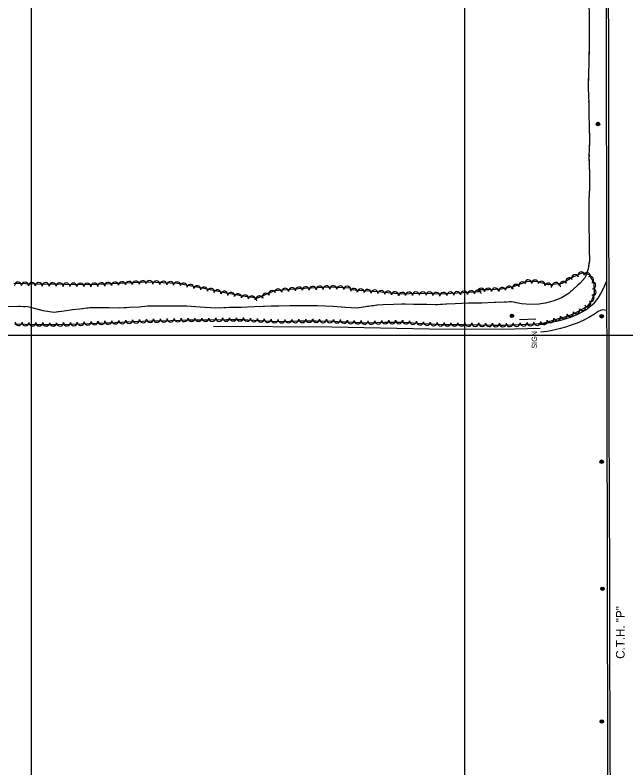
# Model space of a CAD drawing. Extents: x 353423 to 364002, y 127000 to 201942.
# Drawn here: x 361981 to 362686, y 141000 to 141869 of the extents above; entities that cross this region are included whole.
import ezdxf

# ---------------------------------------------------------------- set-up
doc = ezdxf.new("R2010")
doc.units = 0
for name, color, linetype in [('E_DTM_SlopeTop', 7, 'Continuous'), ('E_FEN_Generic', 7, 'Continuous'), ('E_LAND_BrushLine', 7, 'Continuous'), ('E_LAND_TreeLine', 7, 'Continuous'), ('E_MISCPROP', 7, 'Continuous'), ('E_RW_IP', 7, 'Continuous'), ('E_STRUCT_WingWall', 7, 'Continuous')]:
    doc.layers.add(name, color=color, linetype=linetype)

msp = doc.modelspace()

# ---------------------------------------------------------------- linework, layer by layer
at = {"layer": 'E_DTM_SlopeTop'}
for points in [[(362662.79, 141911.52), (362663.1, 141783.49), (362663.39, 141654.37), (362663.5, 141554.08), (362663.58, 141460.86), (362663.77, 141370.91), (362664.16, 141287.34), (362664.27, 141238.12), (362664.27, 141159.63), (362664.5, 141079.94), (362664.53, 141006.5), (362664.95, 140921.54), (362665.34, 140841.94), (362665.78, 140739.79), (362666.31, 140657.86), (362666.44, 140562.1), (362667.08, 140494.66)], [(362669.62, 140494.48), (362668.54, 140681.14), (362668.29, 140779.82), (362667.83, 140860.92), (362667.81, 140945.23), (362667.4, 141044.45), (362667.21, 141134.49), (362667.15, 141213.95), (362666.93, 141317.15), (362666.51, 141399.27), (362666.28, 141482.97), (362666.28, 141545.68), (362666.14, 141632.39), (362666.09, 141724.43), (362665.97, 141819.17), (362665.68, 141911.62)]]:
    msp.add_lwpolyline(points, dxfattribs=at)
at = {"layer": 'E_FEN_Generic'}
for points in [[(361980.28, 141512.95), (362004.92, 141512.26), (362031.43, 141512.17), (362057.36, 141512.89), (362074.48, 141513.87), (362076.65, 141513.86), (362096.49, 141514.65), (362117.9, 141515.47), (362138.34, 141516.47), (362160.57, 141516.92), (362181.78, 141517.55), (362204.35, 141517.54), (362225.09, 141517.78), (362242.82, 141518.07), (362276.54, 141516.19), (362289.65, 141515.78), (362306.93, 141516.23), (362328.22, 141516.37), (362348.58, 141515.9), (362353.18, 141515.81), (362370.11, 141514.91), (362388.82, 141514.22), (362407.67, 141514.91), (362428.63, 141515.05), (362450.29, 141513.4), (362473.1, 141512.24), (362497.26, 141512.14), (362518.34, 141511.8), (362532.56, 141511.56), (362544.56, 141511.37), (362561.37, 141512.03), (362574.46, 141512.49), (362581.96, 141512.87), (362591.48, 141513.99), (362600.67, 141516.64), (362609.56, 141519.32), (362618.26, 141521.94), (362626.73, 141525.31), (362635.39, 141529.78), (362641.39, 141533.53), (362645.92, 141538.92), (362649.45, 141548.82), (362649.1, 141559.59), (362643.55, 141569.63), (362634.96, 141571.56), (362623.72, 141566.5), (362612.22, 141559.51), (362596.68, 141558.11), (362583.62, 141561.57), (362572.03, 141561.98), (362555.78, 141555.51), (362542.34, 141552.88), (362527.38, 141552.18), (362514.67, 141552.08)], [(362368.17, 141554.26), (362344.94, 141555.21), (362307.66, 141553.51), (362280.21, 141550.91), (362260.7, 141542.4), (362243.71, 141544.75), (362222.97, 141548.67), (362196.65, 141554.18), (362168.44, 141559.54), (362134.35, 141561.2), (362098.51, 141559.43), (362068.49, 141557.9), (362038.86, 141558.26), (362006.54, 141558.77), (361979.54, 141559.38)], [(362518.68, 141550.02), (362470.11, 141547.13), (362463.77, 141547.78), (362445.82, 141548.14), (362426.59, 141547.36), (362399.49, 141549.91), (362368.08, 141552.17)]]:
    msp.add_lwpolyline(points, dxfattribs=at)
for centre, radius, start, end in [((362634.41, 141569.01), 3.99, 24.21506, 204.19974), ((362640.79, 141568.11), 3.99, 347.38208, 167.36676), ((362120.25, 141558.41), 3.99, 2.83937, 182.82405), ((362128.23, 141558.8), 3.99, 2.83937, 182.82405), ((362136, 141559.03), 3.99, 357.22441, 177.20909), ((362143.98, 141558.64), 3.99, 357.22441, 177.20909), ((362151.96, 141558.25), 3.99, 357.22441, 177.20909), ((362573, 141559.85), 3.99, 358.01621, 178.00089), ((362580.98, 141559.57), 3.99, 358.01621, 178.00089), ((362588.32, 141558.16), 3.99, 345.13499, 165.11967), ((362620.36, 141562.01), 3.99, 31.29478, 211.27946), ((362627.12, 141565.74), 3.99, 24.21506, 204.19974), ((362644.44, 141563.69), 3.99, 298.96721, 118.95189), ((361984.37, 141557.18), 3.99, 358.72417, 178.70885), ((361992.35, 141557), 3.99, 358.72417, 178.70885), ((362000.34, 141556.82), 3.99, 358.72417, 178.70885), ((362008.34, 141556.65), 3.99, 359.10008, 179.08476), ((362016.33, 141556.53), 3.99, 359.10008, 179.08476), ((362024.32, 141556.4), 3.99, 359.10008, 179.08476), ((362032.31, 141556.27), 3.99, 359.10008, 179.08476), ((362040.3, 141556.15), 3.99, 359.31142, 179.2961), ((362048.29, 141556.06), 3.99, 359.31142, 179.2961), ((362056.28, 141555.96), 3.99, 359.31142, 179.2961), ((362064.26, 141555.86), 3.99, 359.31142, 179.2961), ((362072.38, 141556.01), 3.99, 2.91566, 182.90034), ((362080.36, 141556.41), 3.99, 2.91566, 182.90034), ((362088.34, 141556.82), 3.99, 2.91566, 182.90034), ((362096.31, 141557.22), 3.99, 2.91566, 182.90034), ((362104.29, 141557.62), 3.99, 2.83937, 182.82405), ((362112.27, 141558.01), 3.99, 2.83937, 182.82405), ((362159.94, 141557.86), 3.99, 357.22441, 177.20909), ((362167.92, 141557.47), 3.99, 357.22441, 177.20909), ((362175.48, 141556.08), 3.99, 349.25565, 169.24033), ((362183.33, 141554.59), 3.99, 349.25565, 169.24033), ((362191.18, 141553.09), 3.99, 349.25565, 169.24033), ((362198.98, 141551.56), 3.99, 348.16992, 168.1546), ((362206.8, 141549.92), 3.99, 348.16992, 168.1546), ((362292.6, 141549.99), 3.99, 5.41254, 185.39722), ((362300.55, 141550.74), 3.99, 5.41254, 185.39722), ((362308.4, 141551.45), 3.99, 2.62026, 182.60494), ((362316.39, 141551.82), 3.99, 2.62026, 182.60494), ((362324.37, 141552.18), 3.99, 2.62026, 182.60494), ((362332.35, 141552.54), 3.99, 2.62026, 182.60494), ((362340.33, 141552.91), 3.99, 2.62026, 182.60494), ((362348.13, 141552.99), 3.99, 357.64799, 177.63267), ((362356.11, 141552.66), 3.99, 357.64799, 177.63267), ((362364.09, 141552.33), 3.99, 357.64799, 177.63267), ((362371.89, 141549.81), 3.97, 355.89171, 175.87639), ((362518.68, 141550.02), 3.99, 0.46735, 180.45203), ((362526.66, 141550.09), 3.99, 0.46735, 180.45203), ((362534.73, 141550.43), 3.99, 2.66444, 182.64912), ((362543.01, 141550.88), 3.99, 11.08054, 191.06522), ((362550.85, 141552.41), 3.99, 11.08054, 191.06522), ((362558.92, 141554.51), 3.99, 21.70568, 201.69036), ((362566.35, 141557.46), 3.99, 21.70568, 201.69036), ((362596.04, 141556.11), 3.99, 345.13499, 165.11967), ((362604.72, 141556.73), 3.99, 5.1715, 185.15618), ((362613.54, 141557.87), 3.99, 31.29478, 211.27946), ((362647.08, 141557.38), 3.99, 271.83591, 91.82059), ((362647.34, 141549.4), 3.99, 271.83591, 91.82059), ((362214.62, 141548.28), 3.99, 348.16992, 168.1546), ((362222.44, 141546.64), 3.99, 348.16992, 168.1546), ((362230.33, 141545.15), 3.99, 349.29879, 169.28347), ((362238.18, 141543.66), 3.99, 349.29879, 169.28347), ((362246.15, 141542.3), 3.99, 352.14682, 172.13149), ((362254.06, 141541.21), 3.99, 352.14682, 172.13149), ((362262.98, 141541.11), 3.99, 23.58771, 203.57238), ((362270.3, 141544.31), 3.99, 23.58771, 203.57238), ((362277.63, 141547.51), 3.99, 23.58771, 203.57238), ((362284.64, 141549.23), 3.99, 5.41254, 185.39722), ((362379.82, 141549.24), 3.97, 355.89171, 175.87639), ((362387.74, 141548.67), 3.97, 355.89171, 175.87639), ((362395.66, 141548.1), 3.97, 355.89171, 175.87639), ((362403.53, 141547.44), 3.97, 354.64365, 174.62833), ((362411.44, 141546.7), 3.97, 354.64365, 174.62833), ((362419.35, 141545.95), 3.97, 354.64365, 174.62833), ((362427.54, 141545.32), 3.97, 2.33112, 182.3158), ((362435.48, 141545.64), 3.97, 2.33112, 182.3158), ((362443.42, 141545.96), 3.97, 2.33112, 182.3158), ((362451.23, 141545.95), 3.97, 358.8559, 178.84058), ((362459.17, 141545.79), 3.97, 358.8559, 178.84058), ((362466.93, 141545.37), 3.97, 354.18789, 174.17257), ((362475.18, 141545.35), 3.97, 3.41078, 183.39545), ((362483.11, 141545.82), 3.97, 3.41078, 183.39545), ((362491.04, 141546.3), 3.97, 3.41078, 183.39545), ((362498.97, 141546.77), 3.97, 3.41078, 183.39545), ((362506.9, 141547.24), 3.97, 3.41078, 183.39545), ((362514.83, 141547.71), 3.97, 3.41078, 183.39545), ((362645.01, 141542.61), 3.99, 250.38907, 70.37375), ((362641.22, 141536.57), 3.99, 229.96695, 49.95163), ((362628.49, 141528.58), 3.99, 207.30133, 27.28601), ((362635.39, 141532.25), 3.99, 211.98299, 31.96766), ((362136.53, 141518.47), 3.99, 182.81776, 2.80244), ((362144.58, 141518.69), 3.99, 181.16729, 1.15196), ((362152.56, 141518.85), 3.99, 181.16729, 1.15196), ((362160.53, 141519.01), 3.99, 181.72235, 1.70703), ((362168.52, 141519.25), 3.99, 181.72235, 1.70703), ((362176.5, 141519.49), 3.99, 181.72235, 1.70703), ((362184.55, 141519.64), 3.99, 179.97721, 359.96188), ((362192.54, 141519.64), 3.99, 179.97721, 359.96188), ((362200.53, 141519.63), 3.99, 179.97721, 359.96188), ((362208.49, 141519.68), 3.99, 180.65429, 0.63897), ((362216.48, 141519.77), 3.99, 180.65429, 0.63897), ((362224.47, 141519.86), 3.99, 180.65429, 0.63897), ((362232.44, 141519.99), 3.99, 180.97014, 0.95482), ((362240.43, 141520.12), 3.99, 180.97014, 0.95482), ((362248.56, 141519.85), 3.99, 176.8107, 356.79538), ((362256.54, 141519.4), 3.99, 176.8107, 356.79538), ((362264.52, 141518.96), 3.99, 176.8107, 356.79538), ((362272.49, 141518.51), 3.99, 176.8107, 356.79538), ((362598.74, 141518.26), 3.99, 196.03782, 16.02249), ((362606.37, 141520.54), 3.99, 196.8222, 16.80688), ((362614.02, 141522.85), 3.99, 196.77276, 16.75744), ((362621.38, 141525.43), 3.99, 201.71225, 21.69693), ((361985.01, 141514.91), 3.99, 178.4131, 358.39778), ((361992.99, 141514.68), 3.99, 178.4131, 358.39778), ((362000.98, 141514.46), 3.99, 178.4131, 358.39778), ((362008.92, 141514.34), 3.99, 179.80879, 359.79347), ((362016.9, 141514.31), 3.99, 179.80879, 359.79347), ((362024.89, 141514.28), 3.99, 179.80879, 359.79347), ((362032.82, 141514.3), 3.99, 181.60224, 1.58691), ((362040.8, 141514.52), 3.99, 181.60224, 1.58691), ((362048.79, 141514.74), 3.99, 181.60224, 1.58691), ((362056.77, 141514.97), 3.99, 181.60224, 1.58691), ((362064.69, 141515.4), 3.99, 183.27091, 3.25558), ((362072.66, 141515.86), 3.99, 183.27091, 3.25558), ((362080.68, 141516.12), 3.99, 182.28004, 2.26472), ((362088.66, 141516.43), 3.99, 182.28004, 2.26472), ((362096.65, 141516.75), 3.99, 182.18991, 2.17459), ((362104.63, 141517.05), 3.99, 182.18991, 2.17459), ((362112.62, 141517.36), 3.99, 182.18991, 2.17459), ((362120.57, 141517.69), 3.99, 182.81776, 2.80244), ((362128.55, 141518.08), 3.99, 182.81776, 2.80244), ((362280.42, 141518.16), 3.99, 178.19539, 358.18006), ((362288.41, 141517.91), 3.99, 178.19539, 358.18006), ((362296.27, 141518.04), 3.99, 181.49661, 1.48128), ((362304.26, 141518.25), 3.99, 181.49661, 1.48128), ((362312.29, 141518.35), 3.99, 180.3925, 0.37718), ((362320.27, 141518.41), 3.99, 180.3925, 0.37718), ((362328.32, 141518.46), 3.99, 178.69107, 358.67575), ((362336.31, 141518.27), 3.99, 178.69107, 358.67575), ((362344.3, 141518.09), 3.99, 178.69107, 358.67575), ((362352.28, 141517.92), 3.99, 178.88656, 358.87123), ((362360.33, 141517.52), 3.99, 176.96468, 356.94936), ((362368.3, 141517.1), 3.99, 176.96468, 356.94936), ((362376.25, 141516.78), 3.99, 177.89302, 357.8777), ((362384.23, 141516.48), 3.99, 177.89302, 357.8777), ((362392.06, 141516.43), 3.99, 182.09536, 2.08004), ((362400.05, 141516.72), 3.99, 182.09536, 2.08004), ((362408.09, 141517), 3.99, 180.41484, 0.39952), ((362416.08, 141517.06), 3.99, 180.41484, 0.39952), ((362424.07, 141517.11), 3.99, 180.41484, 0.39952), ((362432.22, 141516.88), 3.99, 175.64214, 355.62682), ((362440.19, 141516.27), 3.99, 175.64214, 355.62682), ((362448.15, 141515.66), 3.99, 175.64214, 355.62682), ((362456.08, 141515.2), 3.99, 177.08689, 357.07157), ((362464.05, 141514.79), 3.99, 177.08689, 357.07157), ((362472.03, 141514.39), 3.99, 177.08689, 357.07157), ((362479.92, 141514.3), 3.99, 179.77764, 359.76231), ((362487.91, 141514.27), 3.99, 179.77764, 359.76231), ((362495.9, 141514.24), 3.99, 179.77764, 359.76231), ((362503.91, 141514.12), 3.99, 179.07555, 359.06023), ((362511.9, 141513.99), 3.99, 179.07555, 359.06023), ((362519.89, 141513.86), 3.99, 179.06451, 359.04918), ((362527.87, 141513.73), 3.99, 179.06451, 359.04918), ((362535.86, 141513.6), 3.99, 179.08154, 359.06622), ((362543.85, 141513.47), 3.99, 179.08154, 359.06622), ((362551.72, 141513.74), 3.99, 182.24626, 2.23094), ((362559.7, 141514.05), 3.99, 182.24626, 2.23094), ((362567.69, 141514.34), 3.99, 182.02779, 2.01247), ((362575.64, 141514.64), 3.99, 182.88723, 2.8719), ((362583.47, 141515.15), 3.99, 186.76881, 6.75349), ((362591.07, 141516.05), 3.99, 196.03782, 16.02249)]:
    msp.add_arc(centre, radius, start, end, dxfattribs=at)
at = {"layer": 'E_LAND_BrushLine'}
msp.add_line((362581.69, 141518.31), (362563.01, 141517.67), dxfattribs=at)
for centre, radius in [((362653.48, 141743.58), 2.02), ((362653.47, 141743.58), 1.52), ((362653.51, 141743.59), 1.01), ((362653.5, 141743.59), 0.502), ((362554.28, 141522.22), 2.02), ((362554.27, 141522.22), 1.52), ((362554.31, 141522.23), 1.01), ((362554.3, 141522.23), 0.502), ((362657.68, 141521.67), 2.02), ((362657.67, 141521.66), 1.52), ((362657.71, 141521.67), 1.01), ((362657.7, 141521.67), 0.502), ((362657.71, 141353.79), 2.02), ((362657.7, 141353.79), 1.52), ((362657.74, 141353.8), 1.01), ((362657.73, 141353.8), 0.502), ((362658.73, 141207.09), 2.02), ((362658.72, 141207.08), 1.52), ((362658.76, 141207.09), 1.01), ((362658.75, 141207.09), 0.502), ((362657.87, 141053.91), 2.02), ((362657.85, 141053.91), 1.52), ((362657.89, 141053.92), 1.01), ((362657.88, 141053.92), 0.502)]:
    msp.add_circle(centre, radius, dxfattribs=at)
at = {"layer": 'E_LAND_TreeLine'}
for p, q in [((362000, 141500), (362000, 144000)), ((362500, 141500), (362500, 144000)), ((362000, 140000), (362000, 142000)), ((362500, 140000), (362500, 142000)), ((359500, 141500), (364000, 141500)), ((361000, 141500), (364000, 141500))]:
    msp.add_line(p, q, dxfattribs=at)
at = {"layer": 'E_MISCPROP'}
for points in [[(362587.32, 141512.35), (362610.46, 141517.09), (362622.17, 141520.54), (362630.98, 141524.37), (362639.46, 141528.96), (362645.16, 141533.55), (362649.35, 141537.33), (362653.69, 141542.72), (362656.23, 141547.22), (362659.78, 141553.89), (362663.49, 141561.86)], [(362663.53, 141528.4), (362658.32, 141529.06), (362653.85, 141527.02), (362649.36, 141524.07), (362642.98, 141520.34), (362635.5, 141516.27), (362629.41, 141513.78), (362622.52, 141511.37), (362615.92, 141509.22), (362610.31, 141507.44), (362605.67, 141506.23), (362599.23, 141504.77), (362595.05, 141504.04), (362587.37, 141503.14)], [(362586.97, 141507.53), (362543.1, 141506.22), (362458.71, 141506.78), (362346.52, 141509.16), (362209.82, 141510.03)]]:
    msp.add_lwpolyline(points, dxfattribs=at)
at = {"layer": 'E_STRUCT_WingWall'}
for points in [[(362643.04, 141883.99), (362643.21, 141867.98), (362643.5, 141850.34), (362643.42, 141832.58), (362642.92, 141814.81), (362642.57, 141801.07), (362642.17, 141785.74), (362642.86, 141767.37), (362643.03, 141753.06), (362643.24, 141742.15), (362643.74, 141724.15), (362643.12, 141705.67), (362643.72, 141685.62), (362643.84, 141670.41), (362643.06, 141656.48), (362643.11, 141640.84), (362643.08, 141624.56), (362643.24, 141611.26), (362643.4, 141597.86), (362643.53, 141586.11), (362642.16, 141576.61), (362638.85, 141566.61), (362633.04, 141559.96), (362626.27, 141553.97), (362620.14, 141548.52), (362611.29, 141543.04), (362602.82, 141539.68), (362592.6, 141536.98), (362585.16, 141535.69), (362575.52, 141535.22), (362565.1, 141535.92), (362554.16, 141538.39), (362549.07, 141538.08), (362533.61, 141537.52), (362519.41, 141536.86), (362504.3, 141536.71), (362488.92, 141536.02), (362479.09, 141535.6), (362468.31, 141534.87), (362452.92, 141535.29), (362440.98, 141535.33), (362430.91, 141535.51), (362417.53, 141535.42), (362405.66, 141534.86), (362399.17, 141534.41), (362387.93, 141533.02), (362375.1, 141531.14), (362362.28, 141531.79), (362347.4, 141532.88), (362330, 141533.55), (362315.41, 141533.65), (362298.52, 141533.68), (362285.42, 141533.23), (362276.45, 141533.35), (362267.35, 141533.05), (362257.07, 141532.43), (362249.28, 141532.15), (362242.12, 141531.98), (362236.17, 141531.96), (362230.27, 141531.76), (362212.07, 141531.16), (362194.55, 141532.28), (362179.32, 141533.18), (362168.7, 141533.26), (362156.08, 141533.2), (362144.35, 141533.22), (362133.91, 141533.17), (362124.03, 141532.3), (362112.6, 141531.64), (362101.01, 141531.16), (362089.62, 141531.38), (362078.09, 141531.27), (362067.24, 141531.29), (362055.34, 141529.89), (362047.2, 141529.14), (362037.44, 141527.58), (362025.52, 141525.99), (362013.51, 141527.78), (362004.94, 141530.22), (361995.33, 141532.54), (361982.04, 141533), (361972.37, 141532.5)], [(362643.22, 141867.46), (362643.25, 141865.47)], [(362643.32, 141861.5), (362643.35, 141859.51)], [(362643.5, 141849.58), (362643.42, 141832.58), (362643.08, 141820.77)], [(362643.41, 141855.54), (362643.45, 141853.55)], [(362643.08, 141820.77), (362642.92, 141814.81), (362642.57, 141801.07), (362642.33, 141791.97)], [(362642.23, 141788), (362642.18, 141786.01)], [(362642.31, 141782.04), (362642.38, 141780.05)], [(362642.53, 141776.08), (362642.6, 141774.1)], [(362642.75, 141770.13), (362642.86, 141767.37), (362643.03, 141753.06), (362643.24, 141742.15), (362643.27, 141741.32)], [(362643.27, 141741.32), (362643.74, 141724.15), (362643.35, 141712.52)], [(362643.22, 141708.55), (362643.15, 141706.57)], [(362643.21, 141702.6), (362643.27, 141700.61)], [(362643.39, 141696.64), (362643.45, 141694.65)], [(362643.57, 141690.68), (362643.72, 141685.62), (362643.84, 141670.41), (362643.36, 141661.88)], [(362643.36, 141661.88), (362643.06, 141656.48), (362643.11, 141640.84), (362643.1, 141633.08)], [(362643.09, 141629.11), (362643.08, 141627.12)], [(362643.1, 141623.15), (362643.12, 141621.16)], [(362643.17, 141617.19), (362643.2, 141615.2)], [(362643.24, 141611.23), (362643.4, 141597.86), (362643.53, 141586.11), (362643.01, 141582.46)], [(362643.01, 141582.46), (362642.16, 141576.61), (362638.85, 141566.61), (362633.04, 141559.96), (362630.39, 141557.62)], [(362627.42, 141554.98), (362626.27, 141553.97), (362625.93, 141553.66)], [(362618.28, 141547.37), (362616.59, 141546.32)], [(362622.96, 141551.03), (362621.47, 141549.71)], [(362506.72, 141536.74), (362504.3, 141536.71), (362488.92, 141536.02), (362479.09, 141535.6), (362477.94, 141535.52)], [(362535.51, 141537.59), (362533.61, 141537.52), (362519.41, 141536.86), (362506.72, 141536.74)], [(362541.47, 141537.8), (362539.48, 141537.73)], [(362547.42, 141538.02), (362545.44, 141537.95)], [(362553.37, 141538.35), (362551.39, 141538.22)], [(362585.83, 141535.81), (362585.16, 141535.69), (362575.52, 141535.22), (362565.1, 141535.92), (362557.27, 141537.69)], [(362613.21, 141544.23), (362611.29, 141543.04), (362602.82, 141539.68), (362592.6, 141536.98), (362585.83, 141535.81)], [(361986.85, 141532.83), (361984.86, 141532.9)], [(361992.81, 141532.63), (361990.82, 141532.7)], [(361998.67, 141531.73), (361996.74, 141532.2)], [(362030.76, 141526.69), (362025.52, 141525.99), (362013.51, 141527.78), (362004.94, 141530.22), (362002.53, 141530.8)], [(362059.32, 141530.36), (362055.34, 141529.89), (362047.2, 141529.14), (362037.44, 141527.58), (362030.76, 141526.69)], [(362065.24, 141531.05), (362063.27, 141530.82)], [(362071.19, 141531.28), (362069.2, 141531.29)], [(362077.15, 141531.27), (362075.16, 141531.28)], [(362109.92, 141531.53), (362101.01, 141531.16), (362089.62, 141531.38), (362081.12, 141531.3)], [(362138.67, 141533.19), (362133.91, 141533.17), (362124.03, 141532.3), (362112.6, 141531.64), (362109.92, 141531.53)], [(362144.64, 141533.22), (362144.35, 141533.22), (362142.65, 141533.21)], [(362150.6, 141533.21), (362148.61, 141533.21)], [(362156.56, 141533.2), (362156.08, 141533.2), (362154.57, 141533.2)], [(362189.32, 141532.59), (362179.32, 141533.18), (362168.7, 141533.26), (362160.53, 141533.22)], [(362218.08, 141531.36), (362212.07, 141531.16), (362194.55, 141532.28), (362189.32, 141532.59)], [(362224.04, 141531.56), (362222.05, 141531.49)], [(362230, 141531.75), (362228.01, 141531.69)], [(362235.95, 141531.95), (362233.97, 141531.88)], [(362268.7, 141533.1), (362267.35, 141533.05), (362257.07, 141532.43), (362249.28, 141532.15), (362242.12, 141531.98), (362239.92, 141531.97)], [(362297.49, 141533.64), (362285.42, 141533.23), (362276.45, 141533.35), (362268.7, 141533.1)], [(362303.45, 141533.67), (362301.46, 141533.67)], [(362309.41, 141533.66), (362307.42, 141533.66)], [(362315.37, 141533.65), (362313.38, 141533.65)], [(362348.14, 141532.82), (362347.4, 141532.88), (362330, 141533.55), (362319.34, 141533.62)], [(362376.88, 141531.4), (362375.1, 141531.14), (362362.28, 141531.79), (362348.14, 141532.82)], [(362382.77, 141532.26), (362380.81, 141531.97)], [(362388.67, 141533.11), (362387.93, 141533.02), (362386.7, 141532.84)], [(362394.59, 141533.84), (362392.62, 141533.6)], [(362427.31, 141535.49), (362417.53, 141535.42), (362405.66, 141534.86), (362399.17, 141534.41), (362398.53, 141534.33)], [(362456.11, 141535.2), (362452.92, 141535.29), (362440.98, 141535.33), (362430.91, 141535.51), (362427.31, 141535.49)], [(362462.07, 141535.04), (362460.09, 141535.1)], [(362468.03, 141534.88), (362466.04, 141534.93)], [(362473.98, 141535.26), (362471.99, 141535.12)]]:
    msp.add_lwpolyline(points, dxfattribs=at)

# ---------------------------------------------------------------- texts
at = {"layer": 'E_LAND_BrushLine'}
msp.add_text('SIGN', height=6, rotation=90.04567, dxfattribs=at).set_placement((362583.07, 141484.31))
at = {"layer": 'E_RW_IP'}
msp.add_text('C.T.H. "P"', height=10, rotation=89.97761, dxfattribs=at).set_placement((362684.25, 141126.2))

doc.saveas('drawing.dxf')
